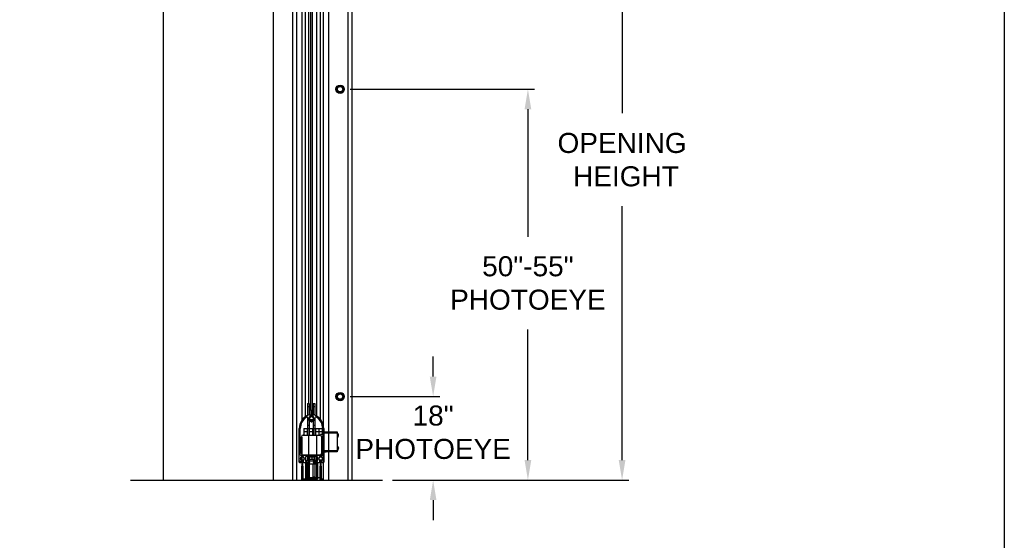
# Model space of a CAD drawing. Header units: inches. Extents: x 170 to 312, y 215 to 248.
# Tile 495 of 557: x 283.1 to 287.71, y 220.13 to 222.57. Entities that reach past the tile are written whole.
import ezdxf

# ---------------------------------------------------------------- set-up
doc = ezdxf.new("R2010")
doc.units = ezdxf.units.IN
doc.header["$LTSCALE"] = 0.25
doc.header["$MEASUREMENT"] = 0
doc.layers.add('ANNOTATIONS', color=1, linetype='Continuous')
doc.layers.add('STANDARD MOTOR RH', color=7, linetype='Continuous')
doc.styles.add('ARIAL', font='arial.ttf', dxfattribs={"height": 0.09375})
doc.dimstyles.new('STANDARD$0', dxfattribs={"dimtxt": 0.09375, "dimasz": 0.09375, "dimexe": 0.03125, "dimexo": 0.046875, "dimgap": 0.09, "dimtad": 0, "dimtih": 1, "dimtoh": 1, "dimdec": 4, "dimzin": 0, "dimdsep": 46, "dimtxsty": 'ARIAL', "dimcen": 0.09, "dimadec": 0, "dimazin": 0, "dimtfac": 1, "dimtdec": 4, "dimtofl": 0, "dimtmove": 0, "dimatfit": 1, "dimfxl": 1, "dimtolj": 1, "dimtzin": 0, "dimarcsym": 0})
pattern_1 = [(45, (282.4418830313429, 214.5217454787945), (-0.08838834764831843, 0.08838834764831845), []), (135, (282.4418830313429, 214.5217454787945), (-0.08838834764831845, -0.08838834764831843), [])]

# ---------------------------------------------------------------- blocks, each defined once
blk = doc.blocks.new('*D154')
at = {"layer": 'ANNOTATIONS', "color": 0, "lineweight": -2, "transparency": 16777216}
for p, q in [((285.0394310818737, 220.8998510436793), (285.0394310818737, 220.9936010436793)), ((284.6509549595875, 220.8061010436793), (285.0706810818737, 220.8061010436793)), ((284.8490882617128, 220.4151128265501), (285.0706810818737, 220.4151128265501)), ((285.0394310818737, 220.3213628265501), (285.0394310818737, 220.2276128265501))]:
    blk.add_line(p, q, dxfattribs=at)
at = {"layer": 'ANNOTATIONS', "color": 0, "transparency": 16777216}
for points in [[(285.0238060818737, 220.8998510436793), (285.0550560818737, 220.8998510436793), (285.0394310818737, 220.8061010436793)], [(285.0238060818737, 220.3213628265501), (285.0550560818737, 220.3213628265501), (285.0394310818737, 220.4151128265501)]]:
    blk.add_solid(points, dxfattribs=at)
at = {"layer": 'defpoints', "color": 0, "transparency": 16777216}
for p in [(284.6040799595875, 220.8061010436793), (285.0394310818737, 220.8061010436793), (284.8022132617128, 220.4151128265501)]:
    blk.add_point(p, dxfattribs=at)
at = {"layer": 'ANNOTATIONS', "color": 0, "transparency": 16777216, "insert": (285.0394310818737, 220.6387096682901), "char_height": 0.09375, "attachment_point": 5, "style": 'ARIAL'}
blk.add_mtext('\\A1;18"\\PPHOTOEYE', dxfattribs=at)
blk = doc.blocks.new('*D155')
at = {"layer": 'ANNOTATIONS', "color": 0, "lineweight": -2, "transparency": 16777216}
for p, q in [((284.6509549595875, 222.2455854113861), (285.5140736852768, 222.2455854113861)), ((285.4828236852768, 222.1518354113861), (285.4828236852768, 221.55447991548)), ((285.4828236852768, 220.5088628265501), (285.4828236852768, 221.1208347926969)), ((284.8490882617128, 220.4151128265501), (285.5140736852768, 220.4151128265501))]:
    blk.add_line(p, q, dxfattribs=at)
at = {"layer": 'ANNOTATIONS', "color": 0, "transparency": 16777216}
for points in [[(285.4671986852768, 222.1518354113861), (285.4984486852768, 222.1518354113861), (285.4828236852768, 222.2455854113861)], [(285.4671986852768, 220.5088628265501), (285.4984486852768, 220.5088628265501), (285.4828236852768, 220.4151128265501)]]:
    blk.add_solid(points, dxfattribs=at)
at = {"layer": 'defpoints', "color": 0, "transparency": 16777216}
for p in [(284.6040799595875, 222.2455854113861), (285.4828236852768, 222.2455854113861), (284.8022132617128, 220.4151128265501)]:
    blk.add_point(p, dxfattribs=at)
at = {"layer": 'ANNOTATIONS', "color": 0, "transparency": 16777216, "insert": (285.4828236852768, 221.3376573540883), "char_height": 0.09375, "attachment_point": 5, "style": 'ARIAL'}
blk.add_mtext('\\A1;50"-55"\\PPHOTOEYE', dxfattribs=at)
blk = doc.blocks.new('*D172')
at = {"layer": 'ANNOTATIONS', "color": 0, "lineweight": -2, "transparency": 16777216}
for p, q in [((284.3388301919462, 223.4151129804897), (285.954692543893, 223.4151129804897)), ((285.923442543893, 223.3213629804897), (285.923442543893, 222.1325429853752)), ((285.923442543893, 220.5088628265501), (285.923442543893, 221.6976828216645)), ((284.8490882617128, 220.4151128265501), (285.954692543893, 220.4151128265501))]:
    blk.add_line(p, q, dxfattribs=at)
at = {"layer": 'ANNOTATIONS', "color": 0, "transparency": 16777216}
for points in [[(285.907817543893, 223.3213629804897), (285.939067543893, 223.3213629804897), (285.923442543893, 223.4151129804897)], [(285.907817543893, 220.5088628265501), (285.939067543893, 220.5088628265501), (285.923442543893, 220.4151128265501)]]:
    blk.add_solid(points, dxfattribs=at)
at = {"layer": 'defpoints', "color": 0, "transparency": 16777216}
for p in [(284.2919551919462, 223.4151129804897), (285.923442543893, 223.4151129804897), (284.8022132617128, 220.4151128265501)]:
    blk.add_point(p, dxfattribs=at)
at = {"layer": 'ANNOTATIONS', "color": 0, "transparency": 16777216, "insert": (285.923442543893, 221.9151129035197), "char_height": 0.09375, "attachment_point": 5, "style": 'ARIAL'}
blk.add_mtext('\\A1;OPENING\\P HEIGHT', dxfattribs=at)

msp = doc.modelspace()

# ---------------------------------------------------------------- hatches: boundary and pattern name
at = {"layer": 'STANDARD MOTOR RH'}
h = msp.add_hatch(dxfattribs=at)
h.set_pattern_fill('ANSI37', color=256, style=0)
h.set_pattern_definition(pattern_1)
edge = h.paths.add_edge_path(flags=0)
edge.add_arc((284.4727214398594, 220.7431478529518), 0.001230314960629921, 330.0000000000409, 360.0000000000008)
edge.add_line((284.47395175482, 220.7431478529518), (284.47395175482, 220.8190977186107))
edge.add_line((284.47395175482, 220.8190977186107), (284.4727214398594, 220.8190977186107))
edge.add_line((284.4727214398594, 220.8190977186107), (284.4727214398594, 220.7431478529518))
edge.add_line((284.4727214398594, 220.7431478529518), (284.4704502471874, 220.7392140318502))
edge.add_arc((284.4715157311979, 220.7385988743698), 0.001230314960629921, 149.999999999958, 180)
edge.add_line((284.4702854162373, 220.7385988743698), (284.4702854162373, 220.7139925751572))
edge.add_arc((284.4715157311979, 220.7139925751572), 0.001230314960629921, 180, 262.1835509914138)
edge.add_arc((284.4702608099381, 220.7048509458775), 0.007997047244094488, -262.1835509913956, 82.18355099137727, ccw=False)
edge.add_arc((284.4690058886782, 220.7139925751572), 0.001230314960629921, 277.8164490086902, 360.0000000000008)
edge.add_line((284.4702362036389, 220.7139925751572), (284.4702362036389, 220.7385988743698))
edge.add_arc((284.4690058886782, 220.7385988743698), 0.001230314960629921, 0, 30.00000000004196)
edge.add_line((284.4700713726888, 220.7392140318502), (284.4678001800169, 220.7431478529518))
edge.add_line((284.4678001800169, 220.7431478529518), (284.4678001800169, 220.8190977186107))
edge.add_line((284.4678001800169, 220.8190977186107), (284.4665698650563, 220.8190977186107))
edge.add_line((284.4665698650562, 220.8190977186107), (284.4665698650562, 220.7431478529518))
edge.add_arc((284.4678001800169, 220.7431478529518), 0.001230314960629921, 180, 209.9999999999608)
edge.add_line((284.4667346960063, 220.7425326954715), (284.4690058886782, 220.7385988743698))
edge.add_line((284.4690058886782, 220.7385988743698), (284.4690058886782, 220.7139925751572))
edge.add_arc((284.4702608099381, 220.7048509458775), 0.009227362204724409, 97.81644900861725, 442.1835509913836)
edge.add_line((284.4715157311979, 220.7139925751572), (284.4715157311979, 220.7385988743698))
edge.add_line((284.4715157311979, 220.7385988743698), (284.4737869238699, 220.7425326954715))
h = msp.add_hatch(dxfattribs=at)
h.set_pattern_fill('ANSI38', color=256, style=0)
h.set_pattern_definition([(45, (282.4418830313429, 214.5217454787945), (-0.08838834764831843, 0.08838834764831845), []), (135, (282.4418830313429, 214.5217454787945), (-0.2651650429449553, 0.08838834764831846), [0.3125, -0.1875])])
edge = h.paths.add_edge_path(flags=0)
edge.add_arc((284.5043858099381, 220.4991753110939), 0.003124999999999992, 270.0000000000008, 360.0000000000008)
edge.add_line((284.5075108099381, 220.4991753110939), (284.5075108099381, 220.5068555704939))
edge.add_arc((284.5043858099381, 220.5068555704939), 0.003124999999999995, 0, 47.18669650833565)
edge.add_arc((284.5131358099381, 220.5163003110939), 0.009750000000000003, -47.18669650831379, 227.186696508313, ccw=False)
edge.add_arc((284.5218858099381, 220.5068555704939), 0.003124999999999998, 132.8133034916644, 180)
edge.add_line((284.5187608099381, 220.5068555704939), (284.5187608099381, 220.4991753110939))
edge.add_arc((284.5218858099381, 220.4991753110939), 0.003124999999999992, 180, 270.0000000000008)
edge.add_line((284.5218858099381, 220.4960503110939), (284.5247608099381, 220.4960503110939))
edge.add_arc((284.5247608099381, 220.4991753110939), 0.003124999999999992, 270.0000000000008, 360.0000000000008)
edge.add_line((284.5278858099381, 220.4991753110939), (284.5278858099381, 220.6561253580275))
edge.add_arc((284.4591358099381, 220.6561253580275), 0.06875000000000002, 0, 70.05143277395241)
edge.add_arc((284.4808858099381, 220.7160503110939), 0.005000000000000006, 70.051432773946, 226.5075402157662)
edge.add_arc((284.4702608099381, 220.7048509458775), 0.0104375, -226.50754021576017, 46.507540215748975, ccw=False)
edge.add_arc((284.4596358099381, 220.7160503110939), 0.005000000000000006, 313.4924597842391, 469.94856722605)
edge.add_arc((284.4813858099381, 220.6561253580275), 0.06875, 109.9485672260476, 180)
edge.add_line((284.4126358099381, 220.6561253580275), (284.4126358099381, 220.4991753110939))
edge.add_arc((284.4157608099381, 220.4991753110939), 0.003124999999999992, 180, 270.0000000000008)
edge.add_line((284.4157608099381, 220.4960503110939), (284.4186358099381, 220.4960503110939))
edge.add_arc((284.4186358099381, 220.4991753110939), 0.003124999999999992, 270.0000000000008, 360.0000000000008)
edge.add_line((284.4217608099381, 220.4991753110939), (284.4217608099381, 220.5068555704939))
edge.add_arc((284.4186358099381, 220.5068555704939), 0.003124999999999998, 0, 47.18669650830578)
edge.add_arc((284.4273858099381, 220.5163003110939), 0.009750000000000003, -47.186696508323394, 227.186696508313, ccw=False)
edge.add_arc((284.4361358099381, 220.5068555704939), 0.003124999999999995, 132.8133034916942, 180)
edge.add_line((284.4330108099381, 220.5068555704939), (284.4330108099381, 220.4991753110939))
edge.add_arc((284.4361358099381, 220.4991753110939), 0.003124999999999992, 180, 270.0000000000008)
edge.add_line((284.4361358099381, 220.4960503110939), (284.4586983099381, 220.4960503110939))
edge.add_arc((284.4586983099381, 220.4976128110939), 0.001562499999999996, 270.0000000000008, 360.0000000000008)
edge.add_line((284.4602608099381, 220.4976128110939), (284.4602608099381, 220.4988628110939))
edge.add_arc((284.4586983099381, 220.4988628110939), 0.001562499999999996, 0, 90)
edge.add_line((284.4586983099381, 220.5004253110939), (284.4452608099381, 220.5004253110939))
edge.add_arc((284.4452608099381, 220.5035503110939), 0.003124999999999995, 180, 270, ccw=False)
edge.add_line((284.4421358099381, 220.5035503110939), (284.4421358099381, 220.5229253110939))
edge.add_arc((284.4452608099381, 220.5229253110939), 0.003124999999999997, 89.9999999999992, 180, ccw=False)
edge.add_line((284.4452608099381, 220.5260503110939), (284.4952608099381, 220.5260503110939))
edge.add_arc((284.4952608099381, 220.5229253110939), 0.003124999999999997, -7.958078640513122e-13, 89.9999999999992, ccw=False)
edge.add_line((284.4983858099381, 220.5229253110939), (284.4983858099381, 220.5035503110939))
edge.add_arc((284.4952608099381, 220.5035503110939), 0.003124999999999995, 270, 360, ccw=False)
edge.add_line((284.4952608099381, 220.5004253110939), (284.4818233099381, 220.5004253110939))
edge.add_arc((284.4818233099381, 220.4988628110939), 0.001562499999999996, 90, 180)
edge.add_line((284.4802608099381, 220.4988628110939), (284.4802608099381, 220.4976128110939))
edge.add_arc((284.4818233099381, 220.4976128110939), 0.001562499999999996, 180, 270.0000000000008)
edge.add_line((284.4818233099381, 220.4960503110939), (284.5043858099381, 220.4960503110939))
edge = h.paths.add_edge_path(flags=0)
edge.add_line((284.5197608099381, 220.5310503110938), (284.4727608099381, 220.5310503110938))
edge.add_arc((284.4702608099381, 220.5291753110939), 0.003125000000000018, 36.86989764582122, 143.1301023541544)
edge.add_line((284.4677608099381, 220.5310503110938), (284.4207608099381, 220.5310503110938))
edge.add_arc((284.4207608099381, 220.5341753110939), 0.003124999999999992, 180, 270, ccw=False)
edge.add_line((284.4176358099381, 220.5341753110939), (284.4176358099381, 220.6078337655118))
edge.add_arc((284.4157608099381, 220.6103337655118), 0.003125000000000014, 306.8698976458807, 413.130102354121)
edge.add_line((284.4176358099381, 220.6128337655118), (284.4176358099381, 220.6561253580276))
edge.add_arc((284.4813858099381, 220.6561253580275), 0.06374999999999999, 122.47572038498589, 180, ccw=False)
edge.add_arc((284.4498404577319, 220.7056879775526), 0.004999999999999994, -2.347244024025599, 122.47572038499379, ccw=False)
edge.add_arc((284.4702608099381, 220.7048509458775), 0.0154375, 177.6527559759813, 260.6802885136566)
edge.add_arc((284.4702608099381, 220.6914922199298), 0.003125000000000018, 216.8698976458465, 323.1301023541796)
edge.add_arc((284.4702608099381, 220.7048509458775), 0.0154375, 279.3197114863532, 362.3472440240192)
edge.add_arc((284.4906811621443, 220.7056879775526), 0.004999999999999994, 57.52427961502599, 182.3472440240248, ccw=False)
edge.add_arc((284.4591358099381, 220.6561253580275), 0.06375, -7.958078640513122e-13, 57.52427961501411, ccw=False)
edge.add_line((284.5228858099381, 220.6561253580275), (284.5228858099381, 220.6128337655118))
edge.add_arc((284.5247608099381, 220.6103337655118), 0.003125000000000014, 126.869897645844, 233.1301023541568)
edge.add_line((284.5228858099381, 220.6078337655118), (284.5228858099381, 220.5341753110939))
edge.add_arc((284.5197608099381, 220.5341753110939), 0.003124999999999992, 270, 360, ccw=False)
h = msp.add_hatch(dxfattribs=at)
h.set_pattern_fill('ANSI37', color=256, style=0)
h.set_pattern_definition(pattern_1)
edge = h.paths.add_edge_path(flags=0)
edge.add_line((284.4296816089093, 220.4807495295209), (284.4286407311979, 220.4825523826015))
edge.add_line((284.428640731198, 220.4825523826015), (284.428640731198, 220.5071586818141))
edge.add_arc((284.4273858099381, 220.5163003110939), 0.009227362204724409, 277.8164490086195, 622.1835509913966)
edge.add_line((284.4261308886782, 220.5071586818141), (284.4261308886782, 220.4825523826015))
edge.add_line((284.4261308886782, 220.4825523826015), (284.4250900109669, 220.4807495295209))
edge.add_arc((284.4261554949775, 220.4801343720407), 0.001230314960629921, 149.999999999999, 180)
edge.add_line((284.4249251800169, 220.4801343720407), (284.4249251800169, 220.4041845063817))
edge.add_line((284.4249251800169, 220.4041845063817), (284.4261554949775, 220.4041845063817))
edge.add_line((284.4261554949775, 220.4041845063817), (284.4261554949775, 220.4801343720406))
edge.add_line((284.4261554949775, 220.4801343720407), (284.4271963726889, 220.4819372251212))
edge.add_arc((284.4261308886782, 220.4825523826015), 0.001230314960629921, 330.0000000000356, 360.0000000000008)
edge.add_line((284.4273612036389, 220.4825523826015), (284.4273612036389, 220.5071586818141))
edge.add_arc((284.4261308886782, 220.5071586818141), 0.001230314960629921, 0, 82.18355099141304)
edge.add_arc((284.4273858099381, 220.5163003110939), 0.007997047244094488, -82.18355099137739, 262.1835509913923, ccw=False)
edge.add_arc((284.428640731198, 220.5071586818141), 0.001230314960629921, 97.81644900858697, 180)
edge.add_line((284.4274104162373, 220.5071586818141), (284.4274104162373, 220.4825523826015))
edge.add_arc((284.428640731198, 220.4825523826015), 0.001230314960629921, 180, 209.999999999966)
edge.add_line((284.4275752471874, 220.4819372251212), (284.4286161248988, 220.4801343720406))
edge.add_line((284.4286161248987, 220.4801343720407), (284.4286161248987, 220.4041845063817))
edge.add_line((284.4286161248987, 220.4041845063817), (284.4298464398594, 220.4041845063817))
edge.add_line((284.4298464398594, 220.4041845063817), (284.4298464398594, 220.4801343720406))
edge.add_arc((284.4286161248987, 220.4801343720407), 0.001230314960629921, 0, 30.00000000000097)
h = msp.add_hatch(dxfattribs=at)
h.set_pattern_fill('ANSI37', color=256, style=0)
h.set_pattern_definition(pattern_1)
edge = h.paths.add_edge_path(flags=0)
edge.add_line((284.4430733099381, 220.4948003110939), (284.4430733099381, 220.4204253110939))
edge.add_arc((284.4468233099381, 220.4204253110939), 0.00375, 180, 270.0000000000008)
edge.add_line((284.4468233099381, 220.4166753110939), (284.4940108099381, 220.4166753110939))
edge.add_arc((284.4940108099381, 220.4204253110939), 0.00375, 270.0000000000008, 360.0000000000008)
edge.add_line((284.4977608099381, 220.4204253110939), (284.4977608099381, 220.4948003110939))
edge.add_line((284.4977608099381, 220.4948003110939), (284.4790108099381, 220.4948003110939))
edge.add_line((284.4790108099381, 220.4948003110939), (284.4790108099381, 220.5004253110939))
edge.add_line((284.4790108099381, 220.5004253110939), (284.4921358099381, 220.5004253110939))
edge.add_line((284.4921358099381, 220.5004253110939), (284.4921358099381, 220.5079253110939))
edge.add_line((284.4921358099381, 220.5079253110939), (284.4790108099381, 220.5079253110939))
edge.add_line((284.4790108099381, 220.5079253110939), (284.4777608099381, 220.5060503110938))
edge.add_line((284.4777608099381, 220.5060503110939), (284.4627608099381, 220.5060503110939))
edge.add_line((284.4627608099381, 220.5060503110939), (284.4615108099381, 220.5079253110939))
edge.add_line((284.4615108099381, 220.5079253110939), (284.4483858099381, 220.5079253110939))
edge.add_line((284.4483858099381, 220.5079253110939), (284.4483858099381, 220.5004253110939))
edge.add_line((284.4483858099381, 220.5004253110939), (284.4615108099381, 220.5004253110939))
edge.add_line((284.4615108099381, 220.5004253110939), (284.4615108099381, 220.4948003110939))
edge.add_line((284.4615108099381, 220.4948003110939), (284.4430733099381, 220.4948003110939))
edge = h.paths.add_edge_path(flags=0)
edge.add_arc((284.4505733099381, 220.4241753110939), 0.00375, 180, 270, ccw=False)
edge.add_line((284.4468233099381, 220.4241753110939), (284.4468233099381, 220.4907378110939))
edge.add_line((284.4468233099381, 220.4907378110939), (284.4940108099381, 220.4907378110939))
edge.add_line((284.4940108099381, 220.4907378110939), (284.4940108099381, 220.4241753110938))
edge.add_arc((284.4902608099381, 220.4241753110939), 0.00375, 270, 360, ccw=False)
edge.add_line((284.4902608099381, 220.4204253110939), (284.4505733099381, 220.4204253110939))

# ---------------------------------------------------------------- linework, layer by layer
at = {"layer": 'defpoints'}
msp.add_lwpolyline([(287.7119040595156, 214.7585372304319), (268.2420251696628, 214.7585372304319), (268.2420251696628, 227.4936491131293), (287.7119040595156, 227.4936491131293)], close=True, dxfattribs=at)
at = {"layer": 'STANDARD MOTOR RH'}
for p, q in [((283.776330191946, 226.0260195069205), (283.776330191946, 220.4151128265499)), ((284.291955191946, 220.4151128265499), (284.291955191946, 226.0260195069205)), ((284.3834553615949, 220.4151128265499), (284.3834553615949, 223.9307375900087)), ((284.4013297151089, 220.4151128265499), (284.4013297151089, 223.9307375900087)), ((284.4257054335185, 223.9372669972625), (284.4257054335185, 220.6964522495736)), ((284.4405796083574, 223.9347233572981), (284.4405796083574, 220.7114554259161)), ((284.4555640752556, 223.9307375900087), (284.4555640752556, 220.7744877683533)), ((284.6587678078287, 223.6963628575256), (284.6587678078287, 220.4151128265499)), ((284.4678006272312, 220.7431478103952), (284.4678006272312, 223.5728571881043)), ((284.4727215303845, 223.5728571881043), (284.4727215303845, 220.7431478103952)), ((284.4951366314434, 220.7146958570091), (284.4951366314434, 223.5401124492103)), ((284.5101422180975, 223.5440982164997), (284.5101422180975, 220.7022220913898)), ((284.5250175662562, 223.5401124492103), (284.5250175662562, 220.4151128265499)), ((284.5493921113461, 223.5401124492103), (284.5493921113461, 220.4151128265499)), ((284.640892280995, 223.5401124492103), (284.640892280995, 220.4151128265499)), ((284.466569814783, 220.7431478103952), (284.466569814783, 220.8190976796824)), ((284.4678006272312, 220.8190976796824), (284.466569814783, 220.8190976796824)), ((284.4739511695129, 220.8190976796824), (284.4727215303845, 220.8190976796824)), ((284.4739511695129, 220.8190976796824), (284.4739511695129, 220.7431478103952)), ((284.4513236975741, 220.7744877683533), (284.4513236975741, 220.7179542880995)), ((284.4513236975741, 220.7744877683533), (284.459135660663, 220.7744877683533)), ((284.459135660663, 220.7744877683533), (284.459135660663, 220.7210253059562)), ((284.478666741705, 220.7744877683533), (284.478666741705, 220.7205310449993)), ((284.478666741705, 220.7744877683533), (284.4864798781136, 220.7744877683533)), ((284.4864798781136, 220.7744877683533), (284.4864798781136, 220.7192037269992)), ((284.459135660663, 220.7588628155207), (284.4513236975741, 220.7588628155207)), ((284.4690056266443, 220.7385988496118), (284.4667352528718, 220.742532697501)), ((284.4700710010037, 220.739213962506), (284.4678006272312, 220.7431478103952)), ((284.4678006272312, 220.7431478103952), (284.4727215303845, 220.7431478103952)), ((284.4690056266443, 220.7139925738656), (284.4690056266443, 220.7385988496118)), ((284.4702364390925, 220.7139925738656), (284.4702364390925, 220.7385988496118)), ((284.4702857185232, 220.7385988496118), (284.4702857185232, 220.7139925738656)), ((284.4727215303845, 220.7431478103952), (284.4704499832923, 220.739213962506)), ((284.4737869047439, 220.742532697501), (284.4715153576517, 220.7385988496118)), ((284.4715153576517, 220.7385988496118), (284.4715153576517, 220.7139925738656)), ((284.4864798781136, 220.7588628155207), (284.478666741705, 220.7588628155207)), ((284.4513236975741, 220.7104630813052), (284.4513236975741, 220.6260502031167)), ((284.4513236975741, 220.6729252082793), (284.459135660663, 220.6729252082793)), ((284.459135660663, 220.6941480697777), (284.459135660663, 220.6260502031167)), ((284.478666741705, 220.711037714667), (284.478666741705, 220.7086561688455)), ((284.478666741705, 220.7010457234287), (284.478666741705, 220.6986641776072)), ((284.478666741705, 220.6919029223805), (284.478666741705, 220.6260502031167)), ((284.478666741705, 220.6729252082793), (284.4864798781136, 220.6729252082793)), ((284.4864798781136, 220.7083984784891), (284.4864798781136, 220.6260502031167)), ((284.4126358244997, 220.4991753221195), (284.4126358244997, 220.656125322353)), ((284.4176353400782, 220.6128336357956), (284.4176353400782, 220.656125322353)), ((284.4311977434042, 220.6260502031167), (284.5093232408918, 220.6260502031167)), ((284.4337450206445, 220.6573004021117), (284.521636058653, 220.6573004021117)), ((284.4337450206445, 220.6573004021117), (284.4337450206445, 220.6260502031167)), ((284.4513236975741, 220.6416753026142), (284.4337450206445, 220.6416753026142)), ((284.449370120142, 220.6573004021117), (284.449370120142, 220.6260502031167)), ((284.4555640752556, 220.6260502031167), (284.4555640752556, 220.4268313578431)), ((284.478666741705, 220.6416753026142), (284.459135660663, 220.6416753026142)), ((284.4610892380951, 220.6260502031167), (284.4610892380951, 220.6573004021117)), ((284.4767143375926, 220.6260502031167), (284.4767143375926, 220.6573004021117)), ((284.521636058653, 220.6416753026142), (284.4864798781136, 220.6416753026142)), ((284.4884322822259, 220.6573004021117), (284.4884322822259, 220.6260502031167)), ((284.4951366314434, 220.4280876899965), (284.4951366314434, 220.6260502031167)), ((284.5040573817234, 220.6573004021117), (284.5040573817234, 220.6260502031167)), ((284.5060109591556, 220.6260502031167), (284.5060109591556, 220.6573004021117)), ((284.5228856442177, 220.62911286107), (284.5122612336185, 220.62911286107)), ((284.5122612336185, 220.62911286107), (284.5122612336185, 220.6254770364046)), ((284.521636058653, 220.62911286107), (284.521636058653, 220.6573004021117)), ((284.5228856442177, 220.6338627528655), (284.521636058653, 220.6338627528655)), ((284.5228856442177, 220.656125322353), (284.5228856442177, 220.6128336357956)), ((284.527886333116, 220.656125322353), (284.527886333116, 220.4991753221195)), ((284.527886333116, 220.6417181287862), (284.5384133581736, 220.6417181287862)), ((284.527886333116, 220.6405483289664), (284.5903855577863, 220.6405483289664)), ((284.5903855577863, 220.6342983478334), (284.527886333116, 220.6342983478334)), ((284.5391678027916, 220.6405483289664), (284.5389882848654, 220.6408601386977)), ((284.5903855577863, 220.6405483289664), (284.5903855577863, 220.5482746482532)), ((284.5930982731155, 220.6332376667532), (284.5903855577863, 220.6332376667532)), ((284.5930982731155, 220.6332376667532), (284.5930982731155, 220.616362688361)), ((284.593859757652, 220.6328469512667), (284.593859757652, 220.6167536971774)), ((284.5963530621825, 220.62629836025), (284.596243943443, 220.6262848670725)), ((284.4176353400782, 220.5341754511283), (284.4176353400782, 220.6078338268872)), ((284.4233857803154, 220.5401127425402), (284.4233857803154, 220.6182379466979)), ((284.4257054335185, 220.6168801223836), (284.4257054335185, 220.4151128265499)), ((284.516804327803, 220.6204877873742), (284.5228856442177, 220.6204877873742)), ((284.5171363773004, 220.6182379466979), (284.5171363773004, 220.5401127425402)), ((284.5203852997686, 220.597612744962), (284.5171363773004, 220.597612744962)), ((284.5203852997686, 220.597612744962), (284.5203852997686, 220.5683351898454)), ((284.5228856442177, 220.5916754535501), (284.5203852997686, 220.5916754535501)), ((284.521636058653, 220.5916754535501), (284.521636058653, 220.6204877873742)), ((284.521636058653, 220.6182379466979), (284.5228856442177, 220.6182379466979)), ((284.5228856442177, 220.6078338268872), (284.5228856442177, 220.5341754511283)), ((284.5903855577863, 220.616362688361), (284.5930982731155, 220.616362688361)), ((284.5963530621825, 220.6233022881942), (284.5955821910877, 220.6233990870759)), ((284.5957534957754, 220.6242095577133), (284.5963530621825, 220.6241781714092)), ((284.427454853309, 220.5332555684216), (284.427454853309, 220.5310503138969)), ((284.5228856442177, 220.5683351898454), (284.5171363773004, 220.5683351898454)), ((284.5171363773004, 220.5597101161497), (284.5228856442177, 220.5597101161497)), ((284.5171363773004, 220.558237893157), (284.5203852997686, 220.558237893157)), ((284.5171363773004, 220.547925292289), (284.521636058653, 220.547925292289)), ((284.5203852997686, 220.5597101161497), (284.5203852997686, 220.558237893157)), ((284.521636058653, 220.5597101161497), (284.521636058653, 220.5323001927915)), ((284.521636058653, 220.5557378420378), (284.5228856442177, 220.5557378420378)), ((284.527886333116, 220.5545246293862), (284.5903855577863, 220.5545246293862)), ((284.5903855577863, 220.5482746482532), (284.527886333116, 220.5482746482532)), ((284.527886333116, 220.5478824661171), (284.5384133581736, 220.5478824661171)), ((284.5384133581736, 220.5478824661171), (284.5386081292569, 220.5482746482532)), ((284.5930982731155, 220.5724602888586), (284.5903855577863, 220.5724602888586)), ((284.5903855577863, 220.5555853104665), (284.5930982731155, 220.5555853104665)), ((284.5910437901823, 220.5555853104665), (284.5903855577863, 220.5545994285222)), ((284.5930982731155, 220.5724602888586), (284.5930982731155, 220.5555853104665)), ((284.593859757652, 220.5720692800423), (284.593859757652, 220.5559760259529)), ((284.5963530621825, 220.5625246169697), (284.5955821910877, 220.5626217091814)), ((284.5957534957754, 220.5634318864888), (284.5963530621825, 220.5634005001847)), ((284.5963530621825, 220.5655209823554), (284.596243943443, 220.565507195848)), ((284.4186361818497, 220.496050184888), (284.4157603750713, 220.496050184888)), ((284.4677607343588, 220.5310503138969), (284.4207610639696, 220.5310503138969)), ((284.4217607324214, 220.5068555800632), (284.4217607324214, 220.4991753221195)), ((284.4261313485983, 220.4825523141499), (284.4261313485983, 220.5071585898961)), ((284.4273609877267, 220.4825523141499), (284.4273609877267, 220.5071585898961)), ((284.4274102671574, 220.5071585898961), (284.4274102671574, 220.4825523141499)), ((284.427454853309, 220.5260502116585), (284.427454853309, 220.5255274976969)), ((284.427454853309, 220.5083034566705), (284.427454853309, 220.5074871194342)), ((284.4286410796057, 220.5071585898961), (284.4286410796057, 220.4825523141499)), ((284.521636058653, 220.5323001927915), (284.4311977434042, 220.5323001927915)), ((284.4330105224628, 220.4991753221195), (284.4330105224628, 220.5068555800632)), ((284.4586980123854, 220.496050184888), (284.4361362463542, 220.496050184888)), ((284.4405796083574, 220.5323001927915), (284.4405796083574, 220.5310503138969)), ((284.4421354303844, 220.5229253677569), (284.4421354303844, 220.5035503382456)), ((284.4430729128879, 220.4948003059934), (284.4615104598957, 220.4948003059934)), ((284.4430729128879, 220.4204253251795), (284.4430729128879, 220.4948003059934)), ((284.4952610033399, 220.5260502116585), (284.4452611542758, 220.5260502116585)), ((284.4452611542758, 220.5004252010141), (284.4615104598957, 220.5004252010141)), ((284.4468228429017, 220.4907376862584), (284.4940102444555, 220.4907376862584)), ((284.4468228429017, 220.4241752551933), (284.4468228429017, 220.4907376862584)), ((284.4483857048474, 220.5004252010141), (284.4483857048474, 220.5079253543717)), ((284.4483857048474, 220.5079253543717), (284.4615104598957, 220.5079253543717)), ((284.4513236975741, 220.5310503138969), (284.4513236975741, 220.5323001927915)), ((284.4513236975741, 220.5260502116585), (284.4513236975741, 220.5079253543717)), ((284.4513236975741, 220.5166753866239), (284.4574906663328, 220.5166753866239)), ((284.4513236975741, 220.496050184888), (284.4513236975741, 220.4948003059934)), ((284.4513236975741, 220.4204253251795), (284.4513236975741, 220.4907376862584)), ((284.4540105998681, 220.5260502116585), (284.4540105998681, 220.5229253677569)), ((284.4865103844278, 220.5229253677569), (284.4540105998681, 220.5229253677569)), ((284.4574906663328, 220.5229253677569), (284.4574906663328, 220.5120970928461)), ((284.4576079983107, 220.5229253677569), (284.4576079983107, 220.5120970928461)), ((284.4597798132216, 220.5120970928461), (284.458694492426, 220.5110501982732)), ((284.4819743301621, 220.5110501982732), (284.458694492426, 220.5110501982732)), ((284.459135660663, 220.5310503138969), (284.459135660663, 220.5323001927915)), ((284.459135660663, 220.5110501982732), (284.459135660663, 220.5079253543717)), ((284.459135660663, 220.5004252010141), (284.459135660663, 220.5003627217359)), ((284.459135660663, 220.4961129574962), (284.459135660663, 220.4948003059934)), ((284.459135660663, 220.4907376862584), (284.459135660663, 220.4204253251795)), ((284.4597798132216, 220.5229253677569), (284.4597798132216, 220.5120970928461)), ((284.4602608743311, 220.4988629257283), (284.4602608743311, 220.4976127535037)), ((284.4615104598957, 220.5079253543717), (284.4627612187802, 220.5060503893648)), ((284.4615104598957, 220.4948003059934), (284.4615104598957, 220.5004252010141)), ((284.4624479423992, 220.5323001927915), (284.4624479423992, 220.5310503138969)), ((284.4627612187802, 220.5060503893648), (284.4777609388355, 220.5060503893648)), ((284.4724328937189, 220.5120970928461), (284.4661063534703, 220.5110501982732)), ((284.4724328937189, 220.5229253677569), (284.4724328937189, 220.5120970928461)), ((284.5197610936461, 220.5310503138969), (284.4727602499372, 220.5310503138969)), ((284.4777609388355, 220.5060503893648), (284.4790105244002, 220.5079253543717)), ((284.4780730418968, 220.5310503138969), (284.4780730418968, 220.5323001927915)), ((284.478666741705, 220.5310503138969), (284.478666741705, 220.5323001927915)), ((284.478666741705, 220.5110501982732), (284.478666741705, 220.5074096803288)), ((284.478666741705, 220.4204253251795), (284.478666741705, 220.4907376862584)), ((284.4790105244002, 220.5079253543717), (284.4921352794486, 220.5079253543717)), ((284.4952610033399, 220.5004252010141), (284.4790105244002, 220.5004252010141)), ((284.4790105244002, 220.5004252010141), (284.4790105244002, 220.4948003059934)), ((284.4790105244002, 220.4948003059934), (284.497761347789, 220.4948003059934)), ((284.4802612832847, 220.4976127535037), (284.4802612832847, 220.4988629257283)), ((284.5043859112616, 220.496050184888), (284.4818229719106, 220.496050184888)), ((284.4829129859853, 220.5229253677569), (284.4829129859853, 220.5120970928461)), ((284.483031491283, 220.5229253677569), (284.483031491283, 220.5120970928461)), ((284.483031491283, 220.5166753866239), (284.4864798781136, 220.5166753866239)), ((284.4864798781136, 220.5310503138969), (284.4864798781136, 220.5323001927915)), ((284.4864798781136, 220.5229253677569), (284.4864798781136, 220.5079253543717)), ((284.4864798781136, 220.496050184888), (284.4864798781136, 220.4948003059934)), ((284.4864798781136, 220.4907376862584), (284.4864798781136, 220.4204253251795)), ((284.4865103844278, 220.5229253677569), (284.4865103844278, 220.5260502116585)), ((284.4921352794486, 220.5079253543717), (284.4921352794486, 220.5004252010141)), ((284.4940102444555, 220.4907376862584), (284.4940102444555, 220.4241752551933)), ((284.497761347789, 220.4948003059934), (284.497761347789, 220.4204253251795)), ((284.4983855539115, 220.5035503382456), (284.4983855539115, 220.5229253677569)), ((284.5075104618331, 220.5068555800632), (284.5075104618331, 220.4991753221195)), ((284.5101422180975, 220.5323001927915), (284.5101422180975, 220.5310503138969)), ((284.5101422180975, 220.5255794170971), (284.5101422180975, 220.5250288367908)), ((284.5118810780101, 220.4825523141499), (284.5118810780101, 220.5071585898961)), ((284.5131107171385, 220.4825523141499), (284.5131107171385, 220.5071585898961)), ((284.5131599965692, 220.5071585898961), (284.5131599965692, 220.4825523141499)), ((284.5143908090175, 220.5071585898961), (284.5143908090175, 220.4825523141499)), ((284.5187602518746, 220.4991753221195), (284.5187602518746, 220.5068555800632)), ((284.5247606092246, 220.496050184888), (284.521885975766, 220.496050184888)), ((284.4249251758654, 220.4151128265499), (284.4249251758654, 220.4801343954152)), ((284.4250894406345, 220.4807495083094), (284.4261313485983, 220.4825523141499)), ((284.4261559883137, 220.4801343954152), (284.4271967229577, 220.4819372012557)), ((284.4261559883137, 220.4151128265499), (284.4261559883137, 220.4801343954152)), ((284.4286164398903, 220.4801343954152), (284.4261559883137, 220.4801343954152)), ((284.427454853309, 220.4822240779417), (284.427454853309, 220.4801343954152)), ((284.427454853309, 220.4508586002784), (284.427454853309, 220.4190985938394)), ((284.4275757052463, 220.4819372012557), (284.4286164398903, 220.4801343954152)), ((284.4286164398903, 220.4801343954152), (284.4286164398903, 220.4151128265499)), ((284.4286410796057, 220.4825523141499), (284.4296818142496, 220.4807495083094)), ((284.4298460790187, 220.4801343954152), (284.4298460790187, 220.4151128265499)), ((284.5106749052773, 220.4151128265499), (284.5106749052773, 220.4801343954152)), ((284.5108403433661, 220.4807495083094), (284.5118810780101, 220.4825523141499)), ((284.5119057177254, 220.4801343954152), (284.5129464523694, 220.4819372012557)), ((284.5119057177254, 220.4151128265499), (284.5119057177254, 220.4801343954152)), ((284.5143661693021, 220.4801343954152), (284.5119057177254, 220.4801343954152)), ((284.5133254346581, 220.4819372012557), (284.5143661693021, 220.4801343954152)), ((284.5143661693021, 220.4801343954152), (284.5143661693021, 220.4151128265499)), ((284.5143908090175, 220.4825523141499), (284.5154315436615, 220.4807495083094)), ((284.5155969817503, 220.4801343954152), (284.5155969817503, 220.4151128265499)), ((283.6232914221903, 220.4151128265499), (284.8022132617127, 220.4151128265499)), ((284.4405796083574, 220.4190985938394), (284.4257054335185, 220.4190985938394)), ((284.4405796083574, 220.4268313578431), (284.4429778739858, 220.4268313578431)), ((284.4940102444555, 220.4166753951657), (284.4468228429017, 220.4166753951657)), ((284.447166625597, 220.4268313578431), (284.493354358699, 220.4268313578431)), ((284.4902603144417, 220.4204253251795), (284.4505727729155, 220.4204253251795)), ((284.4513236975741, 220.4307379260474), (284.459135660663, 220.4307379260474)), ((284.4513236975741, 220.4151128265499), (284.4513236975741, 220.4166753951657)), ((284.459135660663, 220.4166753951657), (284.459135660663, 220.4151128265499)), ((284.478666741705, 220.4307379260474), (284.4864798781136, 220.4307379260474)), ((284.478666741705, 220.4151128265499), (284.478666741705, 220.4166753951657)), ((284.4864798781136, 220.4166753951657), (284.4864798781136, 220.4151128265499)), ((284.4975431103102, 220.4268313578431), (284.5101422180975, 220.4268313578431)), ((284.5250175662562, 220.4190985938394), (284.5101422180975, 220.4190985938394))]:
    msp.add_line(p, q, dxfattribs=at)
for centre, radius in [((284.6040799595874, 222.245585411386), 0.01956200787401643), ((284.6040799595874, 222.245585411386), 0.01608215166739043), ((284.6040799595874, 222.245585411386), 0.01260229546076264), ((284.6040799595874, 220.8061010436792), 0.01956200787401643), ((284.6040799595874, 220.8061010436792), 0.01608215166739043), ((284.6040799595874, 220.8061010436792), 0.01260229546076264), ((284.4702608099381, 220.7048509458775), 0.007997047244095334), ((284.4273858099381, 220.5163003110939), 0.007997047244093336), ((284.5131358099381, 220.5163003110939), 0.007997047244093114)]:
    msp.add_circle(centre, radius, dxfattribs=at)
for centre, radius, start, end in [((284.4813858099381, 220.6561253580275), 0.06875000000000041, 109.9485672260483, 180), ((284.4596358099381, 220.7160503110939), 0.004999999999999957, 313.4924597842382, 109.9485672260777), ((284.4678001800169, 220.7431478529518), 0.001230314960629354, 179.999999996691, 209.9999999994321), ((284.4690058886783, 220.7385988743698), 0.001230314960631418, 0, 30.00000000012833), ((284.471515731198, 220.7385988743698), 0.001230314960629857, 149.9999999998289, 180), ((284.4727214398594, 220.7431478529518), 0.001230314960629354, 330.000000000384, 3.308998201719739e-09), ((284.4808858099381, 220.7160503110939), 0.005000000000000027, 70.0514327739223, 226.5075402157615), ((284.4591358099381, 220.6561253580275), 0.06875000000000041, 0, 70.05143277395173), ((284.4813858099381, 220.6561253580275), 0.06375000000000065, 122.4757203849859, 180), ((284.449840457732, 220.7056879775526), 0.005000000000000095, 357.652755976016, 122.4757203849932), ((284.4702608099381, 220.7048509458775), 0.01543749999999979, 177.6527559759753, 260.6802885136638), ((284.4702608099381, 220.7048509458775), 0.01043750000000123, 133.49245978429, 46.50754021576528), ((284.4702608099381, 220.7048509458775), 0.009227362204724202, 97.81644900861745, 82.18355099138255), ((284.4702608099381, 220.6914922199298), 0.003125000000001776, 216.8698976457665, 323.1301023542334), ((284.4690058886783, 220.7139925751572), 0.001230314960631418, 277.8164490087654, 0), ((284.471515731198, 220.7139925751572), 0.001230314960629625, 180, 262.1835509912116), ((284.4702608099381, 220.7048509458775), 0.01543750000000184, 279.319711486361, 2.34724402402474), ((284.4906811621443, 220.7056879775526), 0.00499999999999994, 57.52427961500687, 182.3472440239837), ((284.4591358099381, 220.6561253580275), 0.06374999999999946, 0, 57.52427961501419), ((284.4311983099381, 220.6182378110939), 0.007812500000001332, 90, 180), ((284.5093233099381, 220.6182378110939), 0.007812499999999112, 0, 90), ((284.5930978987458, 220.6323003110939), 0.0009375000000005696, 35.6681982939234, 90), ((284.5826483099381, 220.6248003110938), 0.0138000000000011, 12.33332954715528, 35.66819829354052), ((284.5847366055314, 220.6252536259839), 0.01166334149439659, 5.13911053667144, 21.9558440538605), ((284.5931423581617, 220.6292058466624), 0.002446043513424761, 350.3837263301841, 9.616273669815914), ((284.5841500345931, 220.6243151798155), 0.01225316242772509, 5.184794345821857, 21.45607785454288), ((284.5931794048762, 220.6262208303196), 0.003272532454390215, 316.5207425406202, 345.8798666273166), ((284.4157608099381, 220.6103337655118), 0.003125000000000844, 306.8698976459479, 53.130102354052), ((284.5247608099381, 220.6103337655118), 0.003124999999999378, 126.8698976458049, 233.1301023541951), ((284.5930978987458, 220.6173003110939), 0.0009375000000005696, 270, 324.3318017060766), ((284.5826483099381, 220.6248003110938), 0.01380000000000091, 324.3318017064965, 347.6666704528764), ((284.5813131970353, 220.6229800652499), 0.01427513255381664, 356.0274436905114, 3.972556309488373), ((284.5938150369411, 220.6239498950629), 0.002619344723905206, 311.5983283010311, 345.6857487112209), ((284.5937465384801, 220.6235952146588), 0.00267091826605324, 12.60690176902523, 26.82049027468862), ((284.5844774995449, 220.6243865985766), 0.01192496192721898, 347.7316292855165, 354.7830158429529), ((284.5875879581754, 220.6248491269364), 0.008790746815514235, 349.9546721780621, 355.6226309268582), ((284.4207608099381, 220.5341753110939), 0.003124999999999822, 180, 270), ((284.4311983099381, 220.5401128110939), 0.007812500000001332, 180, 270), ((284.5093233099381, 220.5401128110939), 0.0078125, 270, 0), ((284.5197608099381, 220.5341753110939), 0.003124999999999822, 270, 0), ((284.5930978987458, 220.5715227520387), 0.0009375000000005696, 35.6681982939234, 90), ((284.5930978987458, 220.5565227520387), 0.0009375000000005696, 270, 324.3318017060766), ((284.5826483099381, 220.5640227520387), 0.0138000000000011, 12.33332954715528, 35.66819829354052), ((284.5826483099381, 220.5640227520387), 0.01380000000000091, 324.3318017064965, 347.6666704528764), ((284.5847330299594, 220.5644753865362), 0.01166697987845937, 5.141751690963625, 21.95320289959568), ((284.5931423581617, 220.5684284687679), 0.002446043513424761, 350.3837263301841, 9.616273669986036), ((284.5841456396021, 220.5635368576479), 0.01225759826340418, 5.185968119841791, 21.4526712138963), ((284.5931782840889, 220.5654442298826), 0.003273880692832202, 316.524366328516, 345.8664782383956), ((284.5813080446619, 220.5622025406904), 0.01428028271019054, 356.0282888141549, 3.971711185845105), ((284.593815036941, 220.5631722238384), 0.002619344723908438, 311.5983283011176, 345.6857487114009), ((284.5937506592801, 220.5628190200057), 0.002666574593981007, 12.59526539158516, 26.83212665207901), ((284.584461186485, 220.563611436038), 0.01194143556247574, 347.7364992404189, 354.7781458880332), ((284.5878808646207, 220.5640349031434), 0.008495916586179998, 349.8547959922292, 355.7176514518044), ((284.4157608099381, 220.4991753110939), 0.003125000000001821, 180, 270), ((284.4273858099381, 220.5163003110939), 0.009750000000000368, 312.8133034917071, 227.1866965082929), ((284.4273858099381, 220.5163003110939), 0.009227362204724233, 277.8164490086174, 262.1835509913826), ((284.4186358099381, 220.4991753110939), 0.003125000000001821, 270, 0), ((284.4186358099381, 220.5068555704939), 0.003125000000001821, 0, 47.18669650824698), ((284.4261308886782, 220.5071586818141), 0.001230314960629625, 0, 82.18355099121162), ((284.428640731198, 220.5071586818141), 0.001230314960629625, 97.81644900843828, 180), ((284.4361358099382, 220.5068555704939), 0.003124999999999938, 132.8133034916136, 180), ((284.4361358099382, 220.4991753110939), 0.003124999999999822, 180, 270), ((284.4452608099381, 220.5229253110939), 0.003125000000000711, 90, 180), ((284.4452608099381, 220.5035503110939), 0.003124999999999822, 180, 270), ((284.4586983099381, 220.4988628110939), 0.001562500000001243, 0, 90), ((284.4586983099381, 220.4976128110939), 0.001562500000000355, 270, 0), ((284.4702608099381, 220.5291753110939), 0.003125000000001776, 36.86989764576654, 143.1301023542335), ((284.4818233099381, 220.4988628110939), 0.001562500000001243, 90, 180), ((284.4818233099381, 220.4976128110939), 0.001562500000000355, 180, 270), ((284.4952608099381, 220.5229253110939), 0.003125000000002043, 0, 90), ((284.4952608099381, 220.5035503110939), 0.003125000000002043, 270, 0), ((284.5131358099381, 220.5163003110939), 0.009750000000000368, 312.8133034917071, 227.1866965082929), ((284.5131358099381, 220.5163003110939), 0.009227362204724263, 277.8164490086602, 262.183550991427), ((284.5043858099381, 220.4991753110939), 0.003124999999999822, 270, 0), ((284.5043858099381, 220.5068555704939), 0.003124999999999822, 0, 47.18669650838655), ((284.5118808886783, 220.5071586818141), 0.001230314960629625, 0, 82.18355099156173), ((284.514390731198, 220.5071586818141), 0.001230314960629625, 97.81644900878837, 180), ((284.5218858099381, 220.5068555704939), 0.003124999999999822, 132.8133034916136, 180), ((284.5218858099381, 220.4991753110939), 0.003124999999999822, 180, 270), ((284.5247608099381, 220.4991753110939), 0.003124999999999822, 270, 0), ((284.4261554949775, 220.4801343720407), 0.001230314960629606, 149.9999999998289, 180), ((284.4261308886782, 220.4825523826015), 0.001230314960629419, 330.000000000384, 0), ((284.428640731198, 220.4825523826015), 0.001230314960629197, 180, 210.0000000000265), ((284.4286161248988, 220.4801343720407), 0.001230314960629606, 0, 30.00000000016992), ((284.5119054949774, 220.4801343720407), 0.001230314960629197, 150.0000000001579, 180), ((284.5118808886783, 220.4825523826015), 0.001230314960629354, 329.9999999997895, 0), ((284.514390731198, 220.4825523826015), 0.001230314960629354, 180, 210.0000000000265), ((284.5143661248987, 220.4801343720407), 0.001230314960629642, 0, 30.0000000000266), ((284.4468233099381, 220.4204253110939), 0.003749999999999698, 180, 270), ((284.4505733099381, 220.4241753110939), 0.00375000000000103, 180, 270), ((284.4902608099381, 220.4241753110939), 0.00375000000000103, 270, 0), ((284.4940108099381, 220.4204253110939), 0.003749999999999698, 270, 0)]:
    msp.add_arc(centre, radius, start, end, dxfattribs=at)
for points, knots in [([(284.5384133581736, 220.6417181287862), (284.5385773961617, 220.6415198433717), (284.5388191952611, 220.6412275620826), (284.5389018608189, 220.6409231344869), (284.5389284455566, 220.6408252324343)], [0, 0, 0, 0, 0.6784061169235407, 1, 1, 1, 1]), ([(284.458694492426, 220.5110501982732), (284.4586686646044, 220.5110513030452), (284.4583007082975, 220.5110670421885), (284.457941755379, 220.5116008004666), (284.4576079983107, 220.5120970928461)], [0, 0, 0, 0, 0.07019263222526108, 0.9999999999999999, 0.9999999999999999, 0.9999999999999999, 0.9999999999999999]), ([(284.4661063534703, 220.5110501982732), (284.4659564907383, 220.5110513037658), (284.4638206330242, 220.5110670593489), (284.461726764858, 220.5116008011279), (284.4597798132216, 220.5120970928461)], [0, 0, 0, 0, 0.07016512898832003, 1, 1, 1, 1]), ([(284.4776729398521, 220.5110501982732), (284.4771966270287, 220.5110657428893), (284.4754231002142, 220.5111236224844), (284.4736960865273, 220.5116858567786), (284.4724328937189, 220.5120970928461)], [0, 0, 0, 0, 0.2685681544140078, 1, 1, 1, 1]), ([(284.4829129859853, 220.5120970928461), (284.4824733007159, 220.5119390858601), (284.4807655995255, 220.5113253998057), (284.4789907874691, 220.5111674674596), (284.4776729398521, 220.5110501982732)], [0, 0, 0, 0, 0.2574720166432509, 1, 1, 1, 1]), ([(284.4818276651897, 220.5110501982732), (284.4818534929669, 220.5110513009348), (284.4822210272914, 220.5110669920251), (284.4825796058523, 220.5116007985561), (284.4829129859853, 220.5120970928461)], [0, 0, 0, 0, 0.07027310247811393, 1, 1, 1, 1])]:
    msp.add_open_spline(points, degree=3, knots=knots, dxfattribs=at)

# ---------------------------------------------------------------- dimensions: what is measured, and where the dimension line sits
at = {"layer": 'ANNOTATIONS'}
dim = msp.add_linear_dim(base=(285.923442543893, 223.4151129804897), p1=(284.8022132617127, 220.4151128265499), p2=(284.291955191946, 223.4151129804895), angle=90, text='OPENING\\P HEIGHT', dimstyle='STANDARD$0', dxfattribs=at)
dim.commit()
dim.dimension.update_dxf_attribs({"geometry": '*D172', "text_midpoint": (285.923442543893, 221.9151129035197)})
for base, p2, text, picture, middle in [((285.4828236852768, 222.2455854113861), (284.6040799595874, 222.245585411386), '50"-55"\\PPHOTOEYE', '*D155', (285.4828236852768, 221.3376573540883)), ((285.0394310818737, 220.8061010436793), (284.6040799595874, 220.8061010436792), '18"\\PPHOTOEYE', '*D154', (285.0394310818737, 220.6387096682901))]:
    dim = msp.add_linear_dim(base=base, p1=(284.8022132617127, 220.4151128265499), p2=p2, angle=90, text=text, dimstyle='STANDARD$0', dxfattribs=at)
    dim.commit()
    dim.dimension.update_dxf_attribs({"geometry": picture, "text_midpoint": middle, "dimtype": 160})

doc.saveas('drawing.dxf')
